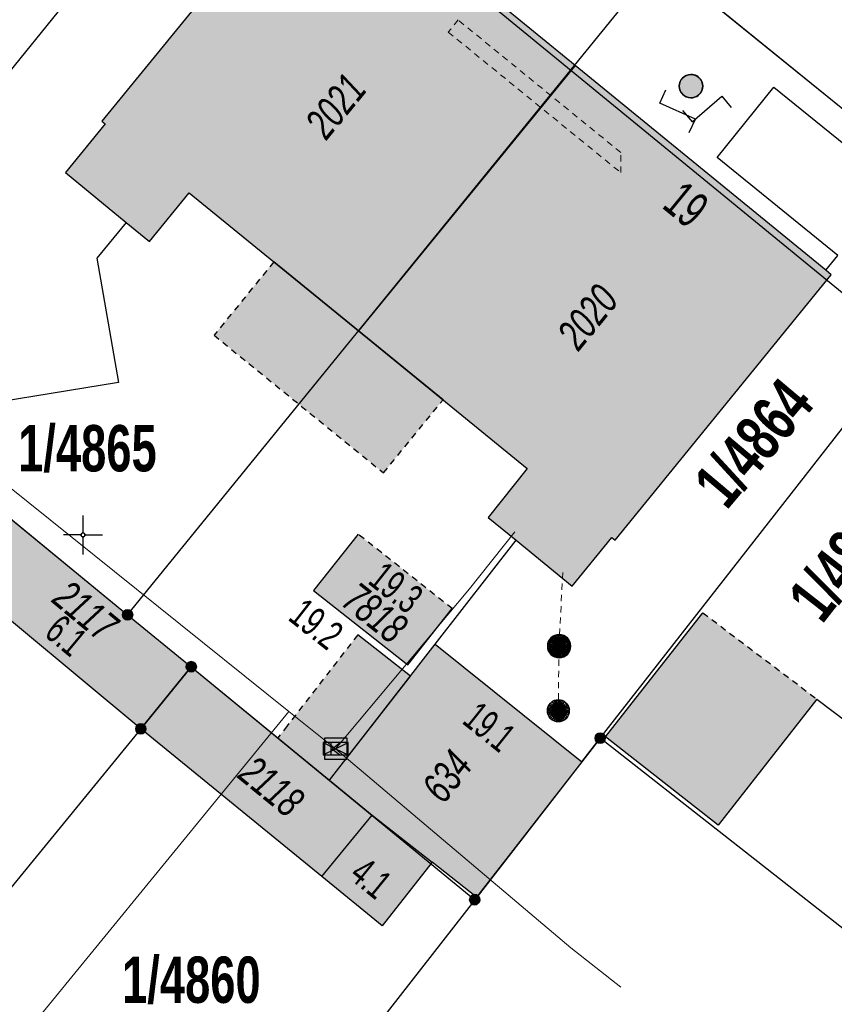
# Model space of a CAD drawing. Header units: metres. Extents: x 2695560 to 2696939, y 1260491 to 1262050.
# Tile 604 of 656: x 2696049 to 2696075, y 1260885 to 1260916. Entities that reach past the tile are written whole.
import ezdxf

# ---------------------------------------------------------------- set-up
doc = ezdxf.new("R2010")
doc.units = ezdxf.units.M
doc.linetypes.add('AUSGEZOGEN', pattern=[0])
doc.linetypes.add('VERDECKT2_S2', pattern=[0.36, 0.2, -0.16])
for name, color, linetype in [('XR$1$AV_Flächen (EO)', 7, 'AUSGEZOGEN'), ('XR$1$AV_Gebäudeflächen (BB)', 7, 'AUSGEZOGEN'), ('XR$1$AV_Gebäudeflächen (EO)', 7, 'AUSGEZOGEN'), ('XR$1$AV_Grenzpunkte', 7, 'AUSGEZOGEN'), ('XR$1$AV_Grundstück-Nr.', 7, 'AUSGEZOGEN'), ('XR$1$AV_Haus-Nr.', 7, 'AUSGEZOGEN'), ('XR$1$AV_Koordinatennetzpunkte', 7, 'AUSGEZOGEN'), ('XR$1$AV_Linien (BB)', 7, 'AUSGEZOGEN'), ('XR$1$AV_Linien (EO)', 7, 'AUSGEZOGEN'), ('XR$1$AV_Versicherung-Nr.', 7, 'AUSGEZOGEN'), ('XR$1$AW_LK_Einlaufschacht alt', 24, 'AUSGEZOGEN'), ('XR$1$AW_LK_Schachtdeckel', 24, 'AUSGEZOGEN'), ('XR$1$AW_LK_Zwischenpunkt', 24, 'AUSGEZOGEN'), ('XR$1$Liegenschaftsgrenzen', 7, 'AUSGEZOGEN'), ('XR$1$PFAV', 255, 'AUSGEZOGEN'), ('XR$1$PFAW', 255, 'AUSGEZOGEN'), ('XR$1$PFWFM', 255, 'AUSGEZOGEN'), ('XR$1$RP_Abstandslinie', 7, 'AUSGEZOGEN'), ('XR$1$TV_LK_KNOTEN', 92, 'AUSGEZOGEN')]:
    doc.layers.add(name, color=color, linetype=linetype)
for name, color, linetype, lineweight in [('XR$2$ABW-Linie-M-ungenau-tot', 6, 'AUSGEZOGEN', 18), ('XR$2$ABW-Linie-R-ungenau', 4, 'VERDECKT2_S2', 18), ('XR$2$ABW-Punkt', 6, 'AUSGEZOGEN', 18), ('XR$2$ELE-LinieFlaeche-ungenau', 1, 'VERDECKT2_S2', 18), ('XR$2$KOM-Linie-U-genau', 91, 'AUSGEZOGEN', 18), ('XR$2$KOM-Punkt-U', 91, 'AUSGEZOGEN', 18)]:
    doc.layers.add(name, color=color, linetype=linetype, lineweight=lineweight)
doc.styles.add('ARIAL', font='arial.ttf')

# ---------------------------------------------------------------- blocks, each defined once
blk = doc.blocks.new('BAV15')
at = {"layer": 'XR$1$PFAV', "transparency": 33554687}
blk.add_hatch(color=7, dxfattribs=at).paths.add_polyline_path([(0.5, 0), (0.49, 0.101), (0.459, 0.197), (0.41, 0.286), (0.344, 0.362), (0.264, 0.424), (0.174, 0.469), (0.076, 0.494), (-0.025, 0.499), (-0.125, 0.484), (-0.22, 0.449), (-0.306, 0.395), (-0.379, 0.326), (-0.437, 0.243), (-0.477, 0.15), (-0.497, 0.051), (-0.497, -0.051), (-0.477, -0.15), (-0.437, -0.243), (-0.379, -0.326), (-0.306, -0.395), (-0.22, -0.449), (-0.125, -0.484), (-0.025, -0.499), (0.076, -0.494), (0.174, -0.469), (0.264, -0.424), (0.344, -0.362), (0.41, -0.286), (0.459, -0.197), (0.49, -0.101)])
at = {"color": 7, "transparency": 33554687}
for start, end in [(90, 270), (270, 90)]:
    blk.add_arc((0, 0), 0.5, start, end, dxfattribs=at)
at = {"layer": 'XR$1$PFAV', "transparency": 33554687}
blk.add_circle((0, 0), 0.5, dxfattribs=at)
blk = doc.blocks.new('BAV2041')
at = {"color": 7, "transparency": 33554687}
for p, q in [((0, 0.5), (0, 0.05)), ((-0.05, 0), (-0.5, 0)), ((0.05, 0), (0.5, 0)), ((0, -0.05), (0, -0.5))]:
    blk.add_line(p, q, dxfattribs=at)
blk.add_circle((0, 0), 0.05, dxfattribs=at)
for start, end in [(90, 270), (270, 90)]:
    blk.add_arc((0, 0), 0.05, start, end, dxfattribs=at)
blk = doc.blocks.new('BAW2089')
at = {"layer": 'XR$1$PFAW', "transparency": 33554687}
blk.add_hatch(color=7, dxfattribs=at).paths.add_polyline_path([(-0.5, 0.5), (-0.5, -0.5), (0.5, -0.5), (0.5, 0.5)])
at = {"transparency": 33554687}
blk.add_lwpolyline([(-0.5, 0.5), (0.5, 0.5), (0.5, -0.5), (-0.5, -0.5), (-0.5, 0.5)], close=True, dxfattribs=at)
at = {"layer": 'XR$1$PFAW', "transparency": 33554687}
blk.add_lwpolyline([(-0.5, 0.5), (0.5, 0.5), (0.5, -0.5), (-0.5, -0.5), (-0.5, 0.5)], close=True, dxfattribs=at)
blk = doc.blocks.new('BAW2093')
at = {"transparency": 33554687}
blk.add_lwpolyline([(-0.375, -0.5), (0, -0.5), (0, 0.5), (0.375, 0.5)], dxfattribs=at)
blk = doc.blocks.new('BAW2090')
at = {"layer": 'XR$1$PFAW', "lineweight": 25, "transparency": 33554687}
blk.add_hatch(color=7, dxfattribs=at).paths.add_polyline_path([(0.5, 0), (0.49, 0.101), (0.459, 0.197), (0.41, 0.286), (0.344, 0.362), (0.264, 0.424), (0.174, 0.469), (0.076, 0.494), (-0.025, 0.499), (-0.125, 0.484), (-0.22, 0.449), (-0.306, 0.395), (-0.379, 0.326), (-0.437, 0.243), (-0.477, 0.15), (-0.497, 0.051), (-0.497, -0.051), (-0.477, -0.15), (-0.437, -0.243), (-0.379, -0.326), (-0.306, -0.395), (-0.22, -0.449), (-0.125, -0.484), (-0.025, -0.499), (0.076, -0.494), (0.174, -0.469), (0.264, -0.424), (0.344, -0.362), (0.41, -0.286), (0.459, -0.197), (0.49, -0.101)])
at = {"lineweight": 25, "transparency": 33554687}
for p, q in [((-0.177, 0.468), (-0.177, -0.468)), ((0.179, 0.467), (0.177, -0.468))]:
    blk.add_line(p, q, dxfattribs=at)
for start, end in [(90, 180), (0, 90), (180, 270), (270, 0)]:
    blk.add_arc((0, 0), 0.5, start, end, dxfattribs=at)
blk = doc.blocks.new('BAW2082')
at = {"layer": 'XR$1$PFAW', "transparency": 33554687}
blk.add_hatch(color=7, dxfattribs=at).paths.add_polyline_path([(0.509, -0.003), (0.499, 0.098), (0.469, 0.194), (0.42, 0.283), (0.354, 0.359), (0.274, 0.421), (0.183, 0.466), (0.085, 0.491), (-0.016, 0.496), (-0.116, 0.481), (-0.211, 0.446), (-0.297, 0.392), (-0.37, 0.323), (-0.428, 0.24), (-0.468, 0.147), (-0.488, 0.047), (-0.488, -0.054), (-0.468, -0.153), (-0.428, -0.246), (-0.37, -0.329), (-0.297, -0.398), (-0.211, -0.452), (-0.116, -0.487), (-0.016, -0.502), (0.085, -0.497), (0.183, -0.472), (0.274, -0.427), (0.354, -0.366), (0.42, -0.289), (0.469, -0.2), (0.499, -0.104)])
at = {"transparency": 33554687}
for start, end in [(91.1948, 268.8052), (268.8052, 91.1948)]:
    blk.add_arc((0.01, 0), 0.5, start, end, dxfattribs=at)
at = {"layer": 'XR$1$PFAW', "transparency": 33554687}
blk.add_circle((0.009, -0.003), 0.5, dxfattribs=at)
blk = doc.blocks.new('BTV1')
at = {"layer": 'XR$1$PFWFM', "transparency": 33554687}
blk.add_hatch(color=7, dxfattribs=at).paths.add_polyline_path([(-0.5, 0.5), (-0.5, -0.5), (0.5, -0.5), (0.5, 0.5)])
at = {"color": 92, "transparency": 33554687}
for p, q in [((-0.219, 0.321), (-0.219, -0.298)), ((-0.208, -0.05), (0.23, 0.31)), ((-0.159, 0.001), (0.192, -0.283))]:
    blk.add_line(p, q, dxfattribs=at)
blk.add_polyline3d([(-0.5, 0.5, 0.993), (0.5, 0.5, 0.993), (0.5, -0.5, 0.993), (-0.5, -0.5, 0.993)], close=True, dxfattribs=at)
blk = doc.blocks.new('KOM-BAUWERK-U')
at = {"layer": 'XR$2$KOM-Punkt-U', "linetype": 'AUSGEZOGEN', "lineweight": 25, "transparency": 33554687}
blk.add_polyline3d([(-400, -200, 2500), (400, -200, 2500), (400, 200, 2500), (-400, 200, 2500)], close=True, dxfattribs=at)
for points in [[(-400, 200, 2500), (0, 0, 2500), (400, -200, 2500)], [(-400, -200, 2500), (0, 0, 2500), (400, 200, 2500)]]:
    blk.add_polyline3d(points, dxfattribs=at)
blk = doc.blocks.new('ABW-OELABSCHEIDER')
at = {"layer": 'XR$2$ABW-Punkt', "linetype": 'AUSGEZOGEN', "lineweight": 25, "transparency": 33554687}
for p, q in [((-100, 283, 2500), (-100, -283, 2500)), ((100, 283, 2500), (100, -283, 2500))]:
    blk.add_line(p, q, dxfattribs=at)
for points in [[(-294, 59, 2500), (0, 0, 2500), (-300, 0, 2500)], [(-294, 59), (0, 0), (-300, 0)], [(-294, 59, 2500), (-294, 59), (-300, 0), (-300, 0, 2500)], [(-277, 115, 2500), (0, 0, 2500), (-294, 59, 2500)], [(-277, 115), (0, 0), (-294, 59)], [(-277, 115, 2500), (-277, 115), (-294, 59), (-294, 59, 2500)], [(-249, 167, 2500), (0, 0, 2500), (-277, 115, 2500)], [(-249, 167), (0, 0), (-277, 115)], [(-249, 167, 2500), (-249, 167), (-277, 115), (-277, 115, 2500)], [(-212, 212, 2500), (0, 0, 2500), (-249, 167, 2500)], [(-212, 212), (0, 0), (-249, 167)], [(-212, 212, 2500), (-212, 212), (-249, 167), (-249, 167, 2500)], [(-167, 249, 2500), (0, 0, 2500), (-212, 212, 2500)], [(-167, 249), (0, 0), (-212, 212)], [(-167, 249, 2500), (-167, 249), (-212, 212), (-212, 212, 2500)], [(-115, 277, 2500), (0, 0, 2500), (-167, 249, 2500)], [(-115, 277), (0, 0), (-167, 249)], [(-115, 277, 2500), (-115, 277), (-167, 249), (-167, 249, 2500)], [(-59, 294, 2500), (0, 0, 2500), (-115, 277, 2500)], [(-59, 294), (0, 0), (-115, 277)], [(-59, 294, 2500), (-59, 294), (-115, 277), (-115, 277, 2500)], [(0, 300, 2500), (0, 0, 2500), (-59, 294, 2500)], [(0, 300), (0, 0), (-59, 294)], [(0, 300, 2500), (0, 300), (-59, 294), (-59, 294, 2500)], [(59, 294, 2500), (0, 0, 2500), (0, 300, 2500)], [(59, 294), (0, 0), (0, 300)], [(59, 294, 2500), (59, 294), (0, 300), (0, 300, 2500)], [(115, 277, 2500), (0, 0, 2500), (59, 294, 2500)], [(115, 277), (0, 0), (59, 294)], [(167, 249, 2500), (0, 0, 2500), (115, 277, 2500)], [(167, 249), (0, 0), (115, 277)], [(212, 212, 2500), (0, 0, 2500), (167, 249, 2500)], [(212, 212), (0, 0), (167, 249)], [(249, 167, 2500), (0, 0, 2500), (212, 212, 2500)], [(249, 167), (0, 0), (212, 212)], [(277, 115, 2500), (0, 0, 2500), (249, 167, 2500)], [(277, 115), (0, 0), (249, 167)], [(294, 59, 2500), (0, 0, 2500), (277, 115, 2500)], [(294, 59), (0, 0), (277, 115)], [(300, 0, 2500), (0, 0, 2500), (294, 59, 2500)], [(300, 0), (0, 0), (294, 59)], [(115, 277, 2500), (115, 277), (59, 294), (59, 294, 2500)], [(167, 249, 2500), (167, 249), (115, 277), (115, 277, 2500)], [(212, 212, 2500), (212, 212), (167, 249), (167, 249, 2500)], [(249, 167, 2500), (249, 167), (212, 212), (212, 212, 2500)], [(277, 115, 2500), (277, 115), (249, 167), (249, 167, 2500)], [(294, 59, 2500), (294, 59), (277, 115), (277, 115, 2500)], [(300, 0, 2500), (300, 0), (294, 59), (294, 59, 2500)], [(-300, 0, 2500), (0, 0, 2500), (-294, -59, 2500)], [(-300, 0), (0, 0), (-294, -59)], [(-300, 0, 2500), (-300, 0), (-294, -59), (-294, -59, 2500)], [(-294, -59, 2500), (0, 0, 2500), (-277, -115, 2500)], [(-294, -59), (0, 0), (-277, -115)], [(-294, -59, 2500), (-294, -59), (-277, -115), (-277, -115, 2500)], [(-277, -115, 2500), (0, 0, 2500), (-249, -167, 2500)], [(-277, -115), (0, 0), (-249, -167)], [(-277, -115, 2500), (-277, -115), (-249, -167), (-249, -167, 2500)], [(-249, -167, 2500), (0, 0, 2500), (-212, -212, 2500)], [(-249, -167), (0, 0), (-212, -212)], [(-249, -167, 2500), (-249, -167), (-212, -212), (-212, -212, 2500)], [(-212, -212, 2500), (0, 0, 2500), (-167, -249, 2500)], [(-212, -212), (0, 0), (-167, -249)], [(-212, -212, 2500), (-212, -212), (-167, -249), (-167, -249, 2500)], [(-167, -249, 2500), (0, 0, 2500), (-115, -277, 2500)], [(-167, -249), (0, 0), (-115, -277)], [(-167, -249, 2500), (-167, -249), (-115, -277), (-115, -277, 2500)], [(-115, -277, 2500), (0, 0, 2500), (-59, -294, 2500)], [(-115, -277), (0, 0), (-59, -294)], [(-115, -277, 2500), (-115, -277), (-59, -294), (-59, -294, 2500)], [(-59, -294, 2500), (0, 0, 2500), (0, -300, 2500)], [(-59, -294), (0, 0), (0, -300)], [(-59, -294, 2500), (-59, -294), (0, -300), (0, -300, 2500)], [(0, -300, 2500), (0, 0, 2500), (59, -294, 2500)], [(59, -294, 2500), (0, 0, 2500), (115, -277, 2500)], [(115, -277, 2500), (0, 0, 2500), (167, -249, 2500)], [(167, -249, 2500), (0, 0, 2500), (212, -212, 2500)], [(212, -212, 2500), (0, 0, 2500), (249, -167, 2500)], [(249, -167, 2500), (0, 0, 2500), (277, -115, 2500)], [(277, -115, 2500), (0, 0, 2500), (294, -59, 2500)], [(294, -59, 2500), (0, 0, 2500), (300, 0, 2500)], [(0, -300), (0, 0), (59, -294)], [(59, -294), (0, 0), (115, -277)], [(115, -277), (0, 0), (167, -249)], [(167, -249), (0, 0), (212, -212)], [(212, -212), (0, 0), (249, -167)], [(249, -167), (0, 0), (277, -115)], [(277, -115), (0, 0), (294, -59)], [(294, -59), (0, 0), (300, 0)], [(0, -300, 2500), (0, -300), (59, -294), (59, -294, 2500)], [(59, -294, 2500), (59, -294), (115, -277), (115, -277, 2500)], [(115, -277, 2500), (115, -277), (167, -249), (167, -249, 2500)], [(167, -249, 2500), (167, -249), (212, -212), (212, -212, 2500)], [(212, -212, 2500), (212, -212), (249, -167), (249, -167, 2500)], [(249, -167, 2500), (249, -167), (277, -115), (277, -115, 2500)], [(277, -115, 2500), (277, -115), (294, -59), (294, -59, 2500)], [(294, -59, 2500), (294, -59), (300, 0), (300, 0, 2500)]]:
    blk.add_3dface(points, dxfattribs=at)
blk = doc.blocks.new('ABW-EINLAUFSCHACHT_RUND')
at = {"layer": 'XR$2$ABW-Linie-M-ungenau-tot', "linetype": 'AUSGEZOGEN', "lineweight": 25, "transparency": 33554687}
for points in [[(-147, 29, 2500), (0, 0, 2500), (-150, 0, 2500)], [(-147, 29), (0, 0), (-150, 0)], [(-147, 29, 2500), (-147, 29), (-150, 0), (-150, 0, 2500)], [(-150, 0, 2500), (0, 0, 2500), (-147, -29, 2500)], [(-150, 0), (0, 0), (-147, -29)], [(-150, 0, 2500), (-150, 0), (-147, -29), (-147, -29, 2500)], [(-139, 57, 2500), (0, 0, 2500), (-147, 29, 2500)], [(-139, 57), (0, 0), (-147, 29)], [(-139, 57, 2500), (-139, 57), (-147, 29), (-147, 29, 2500)], [(-147, -29, 2500), (0, 0, 2500), (-139, -57, 2500)], [(-147, -29), (0, 0), (-139, -57)], [(-125, 83, 2500), (0, 0, 2500), (-139, 57, 2500)], [(-125, 83), (0, 0), (-139, 57)], [(-125, 83, 2500), (-125, 83), (-139, 57), (-139, 57, 2500)], [(-139, -57, 2500), (0, 0, 2500), (-125, -83, 2500)], [(-139, -57), (0, 0), (-125, -83)], [(-106, 106, 2500), (0, 0, 2500), (-125, 83, 2500)], [(-106, 106), (0, 0), (-125, 83)], [(-106, 106, 2500), (-106, 106), (-125, 83), (-125, 83, 2500)], [(-125, -83, 2500), (0, 0, 2500), (-106, -106, 2500)], [(-125, -83), (0, 0), (-106, -106)], [(-83, 125, 2500), (0, 0, 2500), (-106, 106, 2500)], [(-83, 125), (0, 0), (-106, 106)], [(-83, 125, 2500), (-83, 125), (-106, 106), (-106, 106, 2500)], [(-106, -106, 2500), (0, 0, 2500), (-83, -125, 2500)], [(-106, -106), (0, 0), (-83, -125)], [(-57, 139, 2500), (0, 0, 2500), (-83, 125, 2500)], [(-57, 139), (0, 0), (-83, 125)], [(-57, 139, 2500), (-57, 139), (-83, 125), (-83, 125, 2500)], [(-83, -125, 2500), (0, 0, 2500), (-57, -139, 2500)], [(-83, -125), (0, 0), (-57, -139)], [(-29, 147, 2500), (0, 0, 2500), (-57, 139, 2500)], [(-29, 147), (0, 0), (-57, 139)], [(-29, 147, 2500), (-29, 147), (-57, 139), (-57, 139, 2500)], [(-57, -139, 2500), (0, 0, 2500), (-29, -147, 2500)], [(-57, -139), (0, 0), (-29, -147)], [(0, 150, 2500), (0, 0, 2500), (-29, 147, 2500)], [(0, 150), (0, 0), (-29, 147)], [(0, 150, 2500), (0, 150), (-29, 147), (-29, 147, 2500)], [(-29, -147, 2500), (0, 0, 2500), (0, -150, 2500)], [(-29, -147), (0, 0), (0, -150)], [(29, 147, 2500), (0, 0, 2500), (0, 150, 2500)], [(29, 147), (0, 0), (0, 150)], [(29, 147, 2500), (29, 147), (0, 150), (0, 150, 2500)], [(57, 139, 2500), (0, 0, 2500), (29, 147, 2500)], [(57, 139), (0, 0), (29, 147)], [(83, 125, 2500), (0, 0, 2500), (57, 139, 2500)], [(83, 125), (0, 0), (57, 139)], [(106, 106, 2500), (0, 0, 2500), (83, 125, 2500)], [(106, 106), (0, 0), (83, 125)], [(125, 83, 2500), (0, 0, 2500), (106, 106, 2500)], [(125, 83), (0, 0), (106, 106)], [(139, 57, 2500), (0, 0, 2500), (125, 83, 2500)], [(139, 57), (0, 0), (125, 83)], [(147, 29, 2500), (0, 0, 2500), (139, 57, 2500)], [(147, 29), (0, 0), (139, 57)], [(150, 0, 2500), (0, 0, 2500), (147, 29, 2500)], [(150, 0), (0, 0), (147, 29)], [(0, -150, 2500), (0, 0, 2500), (29, -147, 2500)], [(29, -147, 2500), (0, 0, 2500), (57, -139, 2500)], [(57, -139, 2500), (0, 0, 2500), (83, -125, 2500)], [(83, -125, 2500), (0, 0, 2500), (106, -106, 2500)], [(106, -106, 2500), (0, 0, 2500), (125, -83, 2500)], [(125, -83, 2500), (0, 0, 2500), (139, -57, 2500)], [(139, -57, 2500), (0, 0, 2500), (147, -29, 2500)], [(147, -29, 2500), (0, 0, 2500), (150, 0, 2500)], [(0, -150), (0, 0), (29, -147)], [(29, -147), (0, 0), (57, -139)], [(57, -139), (0, 0), (83, -125)], [(83, -125), (0, 0), (106, -106)], [(106, -106), (0, 0), (125, -83)], [(125, -83), (0, 0), (139, -57)], [(139, -57), (0, 0), (147, -29)], [(147, -29), (0, 0), (150, 0)], [(57, 139, 2500), (57, 139), (29, 147), (29, 147, 2500)], [(83, 125, 2500), (83, 125), (57, 139), (57, 139, 2500)], [(106, 106, 2500), (106, 106), (83, 125), (83, 125, 2500)], [(125, 83, 2500), (125, 83), (106, 106), (106, 106, 2500)], [(139, 57, 2500), (139, 57), (125, 83), (125, 83, 2500)], [(147, 29, 2500), (147, 29), (139, 57), (139, 57, 2500)], [(150, 0, 2500), (150, 0), (147, 29), (147, 29, 2500)], [(147, -29, 2500), (147, -29), (150, 0), (150, 0, 2500)], [(-147, -29, 2500), (-147, -29), (-139, -57), (-139, -57, 2500)], [(-139, -57, 2500), (-139, -57), (-125, -83), (-125, -83, 2500)], [(-125, -83, 2500), (-125, -83), (-106, -106), (-106, -106, 2500)], [(-106, -106, 2500), (-106, -106), (-83, -125), (-83, -125, 2500)], [(-83, -125, 2500), (-83, -125), (-57, -139), (-57, -139, 2500)], [(-57, -139, 2500), (-57, -139), (-29, -147), (-29, -147, 2500)], [(-29, -147, 2500), (-29, -147), (0, -150), (0, -150, 2500)], [(0, -150, 2500), (0, -150), (29, -147), (29, -147, 2500)], [(29, -147, 2500), (29, -147), (57, -139), (57, -139, 2500)], [(57, -139, 2500), (57, -139), (83, -125), (83, -125, 2500)], [(83, -125, 2500), (83, -125), (106, -106), (106, -106, 2500)], [(106, -106, 2500), (106, -106), (125, -83), (125, -83, 2500)], [(125, -83, 2500), (125, -83), (139, -57), (139, -57, 2500)], [(139, -57, 2500), (139, -57), (147, -29), (147, -29, 2500)]]:
    blk.add_3dface(points, dxfattribs=at)
blk = doc.blocks.new('ABW-DECKEL')
at = {"layer": 'XR$2$ABW-Punkt', "linetype": 'AUSGEZOGEN', "lineweight": 25, "transparency": 33554687}
for points in [[(-134, 323, 2500), (0, 0, 2500), (-194, 291, 2500)], [(-134, 323), (0, 0), (-194, 291)], [(-134, 323, 2500), (-134, 323), (-194, 291), (-194, 291, 2500)], [(-68, 343, 2500), (0, 0, 2500), (-134, 323, 2500)], [(-68, 343), (0, 0), (-134, 323)], [(-68, 343, 2500), (-68, 343), (-134, 323), (-134, 323, 2500)], [(0, 350, 2500), (0, 0, 2500), (-68, 343, 2500)], [(0, 350), (0, 0), (-68, 343)], [(0, 350, 2500), (0, 350), (-68, 343), (-68, 343, 2500)], [(68, 343, 2500), (0, 0, 2500), (0, 350, 2500)], [(68, 343), (0, 0), (0, 350)], [(68, 343, 2500), (68, 343), (0, 350), (0, 350, 2500)], [(134, 323, 2500), (0, 0, 2500), (68, 343, 2500)], [(134, 323), (0, 0), (68, 343)], [(194, 291, 2500), (0, 0, 2500), (134, 323, 2500)], [(194, 291), (0, 0), (134, 323)], [(134, 323, 2500), (134, 323), (68, 343), (68, 343, 2500)], [(194, 291, 2500), (194, 291), (134, 323), (134, 323, 2500)], [(-343, 68, 2500), (0, 0, 2500), (-350, 0, 2500)], [(-343, 68), (0, 0), (-350, 0)], [(-343, 68, 2500), (-343, 68), (-350, 0), (-350, 0, 2500)], [(-350, 0, 2500), (0, 0, 2500), (-343, -68, 2500)], [(-350, 0), (0, 0), (-343, -68)], [(-323, 134, 2500), (0, 0, 2500), (-343, 68, 2500)], [(-323, 134), (0, 0), (-343, 68)], [(-323, 134, 2500), (-323, 134), (-343, 68), (-343, 68, 2500)], [(-343, -68, 2500), (0, 0, 2500), (-323, -134, 2500)], [(-343, -68), (0, 0), (-323, -134)], [(-291, 194, 2500), (0, 0, 2500), (-323, 134, 2500)], [(-291, 194), (0, 0), (-323, 134)], [(-291, 194, 2500), (-291, 194), (-323, 134), (-323, 134, 2500)], [(-323, -134, 2500), (0, 0, 2500), (-291, -194, 2500)], [(-323, -134), (0, 0), (-291, -194)], [(-247, 247, 2500), (0, 0, 2500), (-291, 194, 2500)], [(-247, 247), (0, 0), (-291, 194)], [(-247, 247, 2500), (-247, 247), (-291, 194), (-291, 194, 2500)], [(-291, -194, 2500), (0, 0, 2500), (-247, -247, 2500)], [(-291, -194), (0, 0), (-247, -247)], [(-194, 291, 2500), (0, 0, 2500), (-247, 247, 2500)], [(-194, 291), (0, 0), (-247, 247)], [(-194, 291, 2500), (-194, 291), (-247, 247), (-247, 247, 2500)], [(-247, -247, 2500), (0, 0, 2500), (-194, -291, 2500)], [(-247, -247), (0, 0), (-194, -291)], [(-194, -291, 2500), (0, 0, 2500), (-134, -323, 2500)], [(-194, -291), (0, 0), (-134, -323)], [(-134, -323, 2500), (0, 0, 2500), (-68, -343, 2500)], [(-134, -323), (0, 0), (-68, -343)], [(-68, -343, 2500), (0, 0, 2500), (0, -350, 2500)], [(-68, -343), (0, 0), (0, -350)], [(247, 247, 2500), (0, 0, 2500), (194, 291, 2500)], [(247, 247), (0, 0), (194, 291)], [(291, 194, 2500), (0, 0, 2500), (247, 247, 2500)], [(291, 194), (0, 0), (247, 247)], [(323, 134, 2500), (0, 0, 2500), (291, 194, 2500)], [(323, 134), (0, 0), (291, 194)], [(343, 68, 2500), (0, 0, 2500), (323, 134, 2500)], [(343, 68), (0, 0), (323, 134)], [(350, 0, 2500), (0, 0, 2500), (343, 68, 2500)], [(350, 0), (0, 0), (343, 68)], [(0, -350, 2500), (0, 0, 2500), (68, -343, 2500)], [(68, -343, 2500), (0, 0, 2500), (134, -323, 2500)], [(134, -323, 2500), (0, 0, 2500), (194, -291, 2500)], [(194, -291, 2500), (0, 0, 2500), (247, -247, 2500)], [(247, -247, 2500), (0, 0, 2500), (291, -194, 2500)], [(291, -194, 2500), (0, 0, 2500), (323, -134, 2500)], [(323, -134, 2500), (0, 0, 2500), (343, -68, 2500)], [(343, -68, 2500), (0, 0, 2500), (350, 0, 2500)], [(0, -350), (0, 0), (68, -343)], [(68, -343), (0, 0), (134, -323)], [(134, -323), (0, 0), (194, -291)], [(194, -291), (0, 0), (247, -247)], [(247, -247), (0, 0), (291, -194)], [(291, -194), (0, 0), (323, -134)], [(323, -134), (0, 0), (343, -68)], [(343, -68), (0, 0), (350, 0)], [(247, 247, 2500), (247, 247), (194, 291), (194, 291, 2500)], [(291, 194, 2500), (291, 194), (247, 247), (247, 247, 2500)], [(323, 134, 2500), (323, 134), (291, 194), (291, 194, 2500)], [(343, 68, 2500), (343, 68), (323, 134), (323, 134, 2500)], [(350, 0, 2500), (350, 0), (343, 68), (343, 68, 2500)], [(-350, 0, 2500), (-350, 0), (-343, -68), (-343, -68, 2500)], [(-343, -68, 2500), (-343, -68), (-323, -134), (-323, -134, 2500)], [(-323, -134, 2500), (-323, -134), (-291, -194), (-291, -194, 2500)], [(-291, -194, 2500), (-291, -194), (-247, -247), (-247, -247, 2500)], [(-247, -247, 2500), (-247, -247), (-194, -291), (-194, -291, 2500)], [(-194, -291, 2500), (-194, -291), (-134, -323), (-134, -323, 2500)], [(134, -323, 2500), (134, -323), (194, -291), (194, -291, 2500)], [(194, -291, 2500), (194, -291), (247, -247), (247, -247, 2500)], [(247, -247, 2500), (247, -247), (291, -194), (291, -194, 2500)], [(291, -194, 2500), (291, -194), (323, -134), (323, -134, 2500)], [(323, -134, 2500), (323, -134), (343, -68), (343, -68, 2500)], [(343, -68, 2500), (343, -68), (350, 0), (350, 0, 2500)], [(-134, -323, 2500), (-134, -323), (-68, -343), (-68, -343, 2500)], [(-68, -343, 2500), (-68, -343), (0, -350), (0, -350, 2500)], [(0, -350, 2500), (0, -350), (68, -343), (68, -343, 2500)], [(68, -343, 2500), (68, -343), (134, -323), (134, -323, 2500)]]:
    blk.add_3dface(points, dxfattribs=at)

msp = doc.modelspace()

# ---------------------------------------------------------------- hatches: boundary and pattern name
at = {"layer": 'XR$1$AV_Gebäudeflächen (BB)', "true_color": 0xd2d2d2, "transparency": 33554687}
for points in [[(2696052.352, 1260909.814), (2696053.096, 1260909.204), (2696054.371, 1260910.767), (2696059.794, 1260906.343), (2696066.736, 1260914.842), (2696058.649, 1260921.448), (2696058.515, 1260921.557), (2696051.572, 1260913.056), (2696051.679, 1260912.97), (2696050.406, 1260911.41)], [(2696059.794, 1260906.343), (2696065.202, 1260901.933), (2696063.952, 1260900.369), (2696064.843, 1260899.64), (2696066.644, 1260898.167), (2696067.915, 1260899.728), (2696068.023, 1260899.64), (2696074.942, 1260908.139), (2696074.763, 1260908.285), (2696066.736, 1260914.842)], [(2696054.44, 1260895.59), (2696052.4, 1260897.25), (2696048.618, 1260900.354), (2696047.016, 1260898.424), (2696052.82, 1260893.6)], [(2696074.484, 1260894.551), (2696070.825, 1260897.32), (2696067.71, 1260893.339), (2696071.323, 1260890.512)], [(2696062.256, 1260896.31), (2696058.868, 1260891.952), (2696060.236, 1260890.836), (2696062.159, 1260889.326), (2696063.581, 1260888.209), (2696066.951, 1260892.542)], [(2696054.44, 1260895.59), (2696052.82, 1260893.6), (2696058.621, 1260888.867), (2696060.558, 1260887.287), (2696062.159, 1260889.326), (2696060.236, 1260890.836), (2696058.868, 1260891.952)]]:
    msp.add_hatch(color=254, dxfattribs=at).paths.add_polyline_path(points)
at = {"layer": 'XR$1$AV_Gebäudeflächen (EO)', "true_color": 0xebebeb, "transparency": 33554687}
for points in [[(2696057.084, 1260908.554), (2696055.168, 1260906.204), (2696060.597, 1260901.796), (2696062.504, 1260904.134)], [(2696062.8, 1260897.449), (2696059.784, 1260899.834), (2696058.359, 1260898.032), (2696061.375, 1260895.647)], [(2696059.773, 1260896.61), (2696057.512, 1260893.697), (2696057.213, 1260893.312), (2696058.868, 1260891.952), (2696061.458, 1260895.284)]]:
    msp.add_hatch(color=7, dxfattribs=at).paths.add_polyline_path(points)

# ---------------------------------------------------------------- linework, layer by layer
at = {"layer": 'XR$1$AV_Flächen (EO)', "color": 7, "linetype": 'AUSGEZOGEN', "transparency": 33554687}
msp.add_line((2696062.504, 1260904.134), (2696057.084, 1260908.554), dxfattribs=at)
at = {"layer": 'XR$1$AV_Flächen (EO)', "color": 7, "linetype": 'VERDECKT2_S2', "transparency": 33554687}
msp.add_line((2696062.8, 1260897.449), (2696059.784, 1260899.834), dxfattribs=at)
for points in [[(2696057.084, 1260908.554), (2696055.168, 1260906.204), (2696060.597, 1260901.796), (2696062.504, 1260904.134)], [(2696059.773, 1260896.61), (2696057.512, 1260893.697), (2696057.213, 1260893.312)]]:
    msp.add_lwpolyline(points, dxfattribs=at)
at = {"layer": 'XR$1$AV_Flächen (EO)', "color": 7, "linetype": 'AUSGEZOGEN', "transparency": 33554687}
for points in [[(2696059.784, 1260899.834), (2696058.359, 1260898.032), (2696061.375, 1260895.647), (2696062.8, 1260897.449)], [(2696057.213, 1260893.312), (2696058.868, 1260891.952), (2696061.458, 1260895.284), (2696059.773, 1260896.61)]]:
    msp.add_lwpolyline(points, dxfattribs=at)
at = {"layer": 'XR$1$AV_Linien (BB)', "color": 7, "linetype": 'AUSGEZOGEN', "transparency": 33554687}
for p, q in [((2696066.736, 1260914.842), (2696058.649, 1260921.448)), ((2696066.736, 1260914.842), (2696059.794, 1260906.343)), ((2696074.763, 1260908.285), (2696066.736, 1260914.842)), ((2696062.256, 1260896.31), (2696064.843, 1260899.64)), ((2696067.71, 1260893.339), (2696070.825, 1260897.32)), ((2696058.868, 1260891.952), (2696062.256, 1260896.31)), ((2696062.256, 1260896.31), (2696066.951, 1260892.542)), ((2696052.82, 1260893.6), (2696054.44, 1260895.59)), ((2696054.44, 1260895.59), (2696058.868, 1260891.952)), ((2696074.484, 1260894.551), (2696075.48, 1260893.797))]:
    msp.add_line(p, q, dxfattribs=at)
at = {"layer": 'XR$1$AV_Linien (BB)', "color": 7, "linetype": 'VERDECKT2_S2', "transparency": 33554687}
msp.add_line((2696070.825, 1260897.32), (2696074.484, 1260894.551), dxfattribs=at)
at = {"layer": 'XR$1$AV_Linien (BB)', "color": 7, "linetype": 'AUSGEZOGEN', "transparency": 33554687}
for points in [[(2696077.564, 1260911.62), (2696069.45, 1260918.2), (2696061.409, 1260924.771)], [(2696058.649, 1260921.448), (2696058.515, 1260921.557), (2696051.572, 1260913.056), (2696051.679, 1260912.97), (2696050.406, 1260911.41), (2696052.352, 1260909.814)], [(2696074.763, 1260908.285), (2696075.15, 1260908.759), (2696071.284, 1260911.9), (2696073.103, 1260914.149), (2696076.965, 1260911.022), (2696077.564, 1260911.62)], [(2696052.352, 1260909.814), (2696053.096, 1260909.204), (2696054.371, 1260910.767), (2696059.794, 1260906.343)], [(2696052.352, 1260909.814), (2696051.417, 1260908.674), (2696052.103, 1260904.695), (2696047.192, 1260903.892), (2696046.659, 1260906.07), (2696045.36, 1260907.152), (2696043.441, 1260904.851), (2696040.865, 1260906.708)], [(2696064.843, 1260899.64), (2696066.644, 1260898.167), (2696067.915, 1260899.728), (2696068.023, 1260899.64), (2696074.942, 1260908.139), (2696074.763, 1260908.285)], [(2696059.794, 1260906.343), (2696065.202, 1260901.933), (2696063.952, 1260900.369), (2696064.843, 1260899.64)], [(2696052.82, 1260893.6), (2696047.016, 1260898.424), (2696048.618, 1260900.354), (2696052.4, 1260897.25), (2696054.44, 1260895.59)], [(2696074.484, 1260894.551), (2696071.323, 1260890.512), (2696067.71, 1260893.339)], [(2696062.159, 1260889.326), (2696060.558, 1260887.287), (2696058.621, 1260888.867), (2696052.82, 1260893.6)], [(2696066.951, 1260892.542), (2696067.54, 1260893.3), (2696067.71, 1260893.339)], [(2696066.951, 1260892.542), (2696063.581, 1260888.209), (2696062.159, 1260889.326)], [(2696058.868, 1260891.952), (2696060.236, 1260890.836), (2696062.159, 1260889.326)]]:
    msp.add_lwpolyline(points, dxfattribs=at)
at = {"layer": 'XR$1$AV_Linien (EO)', "color": 7, "linetype": 'AUSGEZOGEN', "transparency": 33554687}
msp.add_line((2696058.621, 1260888.867), (2696060.236, 1260890.836), dxfattribs=at)
at = {"layer": 'XR$1$Liegenschaftsgrenzen', "color": 7, "linetype": 'AUSGEZOGEN', "transparency": 33554687}
for p, q in [((2696041.64, 1260906.06), (2696058.67, 1260927.01)), ((2696052.4, 1260897.25), (2696069.45, 1260918.2)), ((2696069.45, 1260918.2), (2696080.19, 1260909.49)), ((2696067.54, 1260893.3), (2696080.19, 1260909.49)), ((2696043.6, 1260904.47), (2696052.4, 1260897.25)), ((2696052.4, 1260897.25), (2696054.44, 1260895.59)), ((2696054.44, 1260895.59), (2696063.52, 1260888.13)), ((2696067.54, 1260893.3), (2696063.52, 1260888.13)), ((2696087.26, 1260877.84), (2696067.54, 1260893.3))]:
    msp.add_line(p, q, dxfattribs=at)
for points in [[(2696054.44, 1260895.59), (2696052.82, 1260893.6), (2696045.58, 1260884.76), (2696039.72, 1260877.55), (2696036.86, 1260874.13)], [(2696063.52, 1260888.13), (2696055.25, 1260877.53), (2696046.42, 1260866.31)]]:
    msp.add_lwpolyline(points, dxfattribs=at)
at = {"layer": 'XR$1$RP_Abstandslinie', "color": 7, "linetype": 'AUSGEZOGEN', "transparency": 33554687}
msp.add_lwpolyline([(2696040.37, 1260936.16), (2695987.59, 1260979.4), (2695957.81, 1260944.66), (2696008.61, 1260903.06), (2696036.46, 1260880.27), (2696064.38, 1260857.41), (2696092.6, 1260893.39), (2696060.4, 1260919.76), (2696040.37, 1260936.16)], close=True, dxfattribs=at)
at = {"layer": 'XR$2$ABW-Linie-R-ungenau', "linetype": 'VERDECKT2_S2', "transparency": 33554687}
for p, q in [((2696066.216, 1260896.252), (2696066.343, 1260898.641)), ((2696066.199, 1260894.18), (2696066.216, 1260896.247))]:
    msp.add_line(p, q, dxfattribs=at)
at = {"layer": 'XR$2$ELE-LinieFlaeche-ungenau', "linetype": 'VERDECKT2_S2', "transparency": 33554687}
msp.add_lwpolyline([(2696062.672, 1260915.91), (2696068.198, 1260911.41), (2696068.198, 1260912.055), (2696062.988, 1260916.298), (2696062.672, 1260915.91)], close=True, dxfattribs=at)
at = {"layer": 'XR$2$KOM-Linie-U-genau', "linetype": 'AUSGEZOGEN', "transparency": 33554687}
for p, q in [((2696057.569, 1260894.159), (2696048.149, 1260882.648)), ((2696057.569, 1260894.159), (2696059.061, 1260892.963)), ((2696059.061, 1260892.963), (2696060.373, 1260891.853))]:
    msp.add_line(p, q, dxfattribs=at)
for points in [[(2696057.569, 1260894.159), (2696049.212, 1260900.859), (2696043.616, 1260905.345)], [(2696059.061, 1260892.963), (2696063.356, 1260898.08), (2696064.802, 1260899.911)], [(2696060.373, 1260891.853), (2696066.602, 1260886.584), (2696068.198, 1260885.333)]]:
    msp.add_lwpolyline(points, dxfattribs=at)

# ---------------------------------------------------------------- block references
at = {"layer": 'XR$1$AV_Grenzpunkte', "color": 7, "linetype": 'AUSGEZOGEN', "lineweight": -3, "transparency": 33554687, "xscale": 0.3249999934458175, "yscale": 0.3249999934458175}
for p in [(2696052.4, 1260897.25), (2696054.44, 1260895.59), (2696052.82, 1260893.6), (2696067.54, 1260893.3), (2696063.52, 1260888.13)]:
    msp.add_blockref('BAV15', p, dxfattribs=at)
at = {"layer": 'XR$1$AV_Koordinatennetzpunkte', "color": 7, "linetype": 'AUSGEZOGEN', "lineweight": -3, "transparency": 33554687, "xscale": 1.25, "yscale": 1.25}
msp.add_blockref('BAV2041', (2696050.97, 1260899.81), dxfattribs=at)
at = {"layer": 'XR$1$AW_LK_Einlaufschacht alt', "color": 24, "linetype": 'AUSGEZOGEN', "lineweight": -3, "transparency": 33554687, "xscale": 0.5000000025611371, "yscale": 0.5000000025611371, "rotation": 141.4469378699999}
msp.add_blockref('BAW2089', (2696066.206, 1260894.181), dxfattribs=at)
at = {"layer": 'XR$1$AW_LK_Schachtdeckel', "color": 24, "linetype": 'AUSGEZOGEN', "lineweight": -3, "transparency": 33554687}
for name, p, xscale, yscale in [('BAW2082', (2696070.441, 1260914.181), 0.7499999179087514, 0.7499999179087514), ('BAW2090', (2696066.223, 1260896.248), 0.7499999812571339, 0.7499999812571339)]:
    msp.add_blockref(name, p, dxfattribs=dict(at, xscale=xscale, yscale=yscale))
at = {"layer": 'XR$1$AW_LK_Zwischenpunkt', "color": 24, "linetype": 'AUSGEZOGEN', "lineweight": -3, "transparency": 33554687, "xscale": 1.250000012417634, "yscale": 1.250000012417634}
for p, rotation in [((2696070.019, 1260913.379), 65.42090570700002), ((2696070.96, 1260913.448), 310.626284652)]:
    msp.add_blockref('BAW2093', p, dxfattribs=dict(at, rotation=rotation))
at = {"layer": 'XR$1$TV_LK_KNOTEN', "color": 92, "linetype": 'AUSGEZOGEN', "lineweight": -3, "transparency": 33554687, "xscale": 0.7000000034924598, "yscale": 0.7000000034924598}
msp.add_blockref('BTV1', (2696059.068, 1260892.964), dxfattribs=at)
at = {"layer": 'XR$2$ABW-Punkt', "color": 6, "linetype": 'AUSGEZOGEN', "lineweight": 18, "transparency": 33554687, "xscale": 0.001, "yscale": 0.001, "zscale": 0.001, "rotation": 360}
for name, p in [('ABW-DECKEL', (2696066.216, 1260896.247)), ('ABW-OELABSCHEIDER', (2696066.216, 1260896.247)), ('ABW-DECKEL', (2696066.199, 1260894.18)), ('ABW-EINLAUFSCHACHT_RUND', (2696066.199, 1260894.18))]:
    msp.add_blockref(name, p, dxfattribs=at)
at = {"layer": 'XR$2$KOM-Punkt-U', "color": 91, "linetype": 'AUSGEZOGEN', "lineweight": 18, "transparency": 33554687, "xscale": 0.001, "yscale": 0.001, "zscale": 0.001, "rotation": 360}
msp.add_blockref('KOM-BAUWERK-U', (2696059.061, 1260892.963), dxfattribs=at)

# ---------------------------------------------------------------- texts
at = {"layer": 'XR$1$AV_Grundstück-Nr.', "color": 7, "transparency": 33554687, "char_height": 1.48491, "width": 4.98214, "attachment_point": 5, "style": 'ARIAL'}
for s, insert, rotation in [('\\A1;{\\fArial|i0|b1;\\H1.484908;\\W0.700000;\\C7;1/4864}\\P', (2696072.469, 1260902.742), 49.8816), ('\\A1;{\\fArial|i0|b1;\\H1.484908;\\W0.700000;\\C7;1/4863}\\P', (2696075.449, 1260899.123), 51.9975)]:
    msp.add_mtext(s, dxfattribs=dict(at, insert=insert, rotation=rotation))
for s, insert in [('\\A1;{\\fArial|i0|b1;\\H1.484908;\\W0.700000;\\C7;1/4865}\\P', (2696051.111, 1260902.564)), ('\\A1;{\\fArial|i0|b1;\\H1.484908;\\W0.700000;\\C7;1/4860}\\P', (2696054.442, 1260885.545))]:
    msp.add_mtext(s, dxfattribs=dict(at, insert=insert))
at = {"layer": 'XR$1$AV_Haus-Nr.', "color": 7, "transparency": 33554687, "style": 'ARIAL'}
for s, insert, char_height, width, attachment_point, rotation in [('\\W0.64;19', (2696070.664, 1260910.843), 1.1621, 1.59081, 2, 320.6628), ('\\W0.66;19.3', (2696061.289, 1260898.494), 0.92968, 2.03566, 2, 321.6627), ('\\W0.66;19.2', (2696058.731, 1260897.327), 0.92968, 2.03566, 2, 321.8139), ('\\W0.64;6.1', (2696050.127, 1260896.225), 0.9297, 1.5135, 8, 320.2686), ('\\W0.63;19.1', (2696064.284, 1260894.029), 0.92968, 1.96781, 2, 321.2505), ('\\W0.64;4.1', (2696059.906, 1260888.464), 0.9297, 1.5135, 8, 320.7888)]:
    msp.add_mtext(s, dxfattribs=dict(at, insert=insert, char_height=char_height, width=width, attachment_point=attachment_point, rotation=rotation))
at = {"layer": 'XR$1$AV_Versicherung-Nr.', "color": 7, "transparency": 33554687, "char_height": 0.96842, "attachment_point": 5, "style": 'ARIAL'}
for s, insert, width, rotation in [('\\A1;{\\fArial|i1|b0;\\H0.968418;\\W0.700000;\\C7;2021}\\P', (2696059.067, 1260913.544), 2.45636, 50.7492), ('\\A1;{\\fArial|i1|b0;\\H0.968418;\\W0.700000;\\C7;2020}\\P', (2696067.143, 1260906.788), 2.46457, 50.8194), ('\\A1;{\\fArial|i1|b0;\\H0.968418;\\W0.700000;\\C7;2117}\\P', (2696051.054, 1260897.376), 2.44855, 320.2686), ('\\A1;{\\fArial|i1|b0;\\H0.968418;\\W0.700000;\\C7;7818}\\P', (2696060.318, 1260897.311), 2.45636, 321.6636), ('\\A1;{\\fArial|i1|b0;\\H0.968418;\\W0.700000;\\C7;2118}\\P', (2696057.008, 1260891.754), 2.44855, 320.7888), ('\\A1;{\\fArial|i1|b0;\\H0.968418;\\W0.700000;\\C7;634}\\P', (2696062.635, 1260892.078), 1.93301, 52.1325)]:
    msp.add_mtext(s, dxfattribs=dict(at, insert=insert, width=width, rotation=rotation))

doc.saveas('drawing.dxf')
